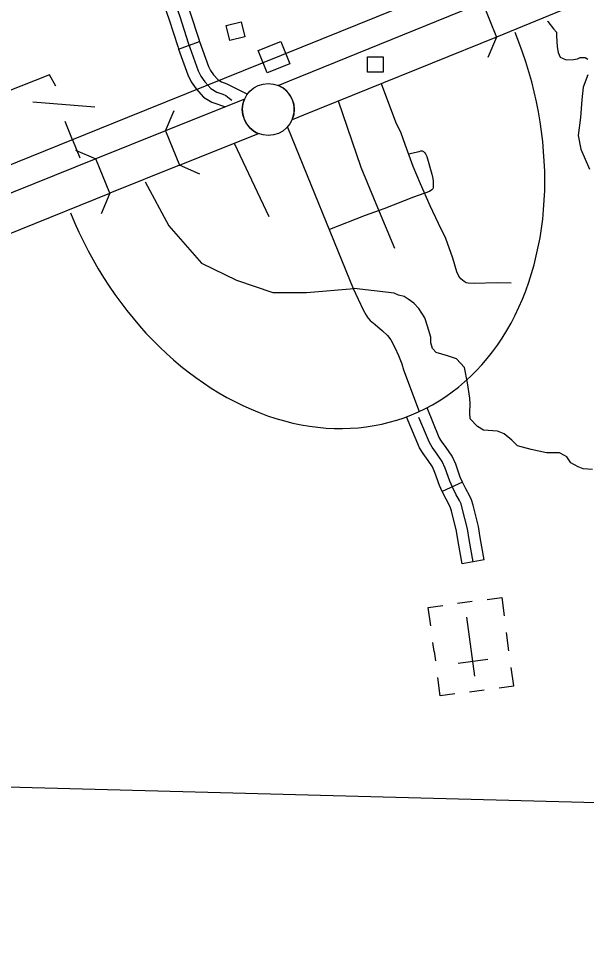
# Model space of a CAD drawing. Extents: x 1084508 to 1142749, y 1057638 to 1093403.
# Drawn here: x 1117857 to 1119057, y 1079113 to 1081101 of the extents above; entities that cross this region are included whole.
import ezdxf

# ---------------------------------------------------------------- set-up
doc = ezdxf.new("R2010")
doc.units = 0
for name, color, linetype in [('Level 15', 7, 'Continuous'), ('Level 24', 7, 'Continuous'), ('Level 32', 7, 'Continuous'), ('Level 35', 7, 'Continuous'), ('Level 37', 7, 'Continuous'), ('Level 40', 7, 'Continuous'), ('Level 43', 7, 'Continuous'), ('Level 5', 7, 'Continuous'), ('Level 56', 7, 'Continuous'), ('Level 57', 7, 'Continuous'), ('Level 63', 7, 'Continuous')]:
    doc.layers.add(name, color=color, linetype=linetype)

msp = doc.modelspace()

# ---------------------------------------------------------------- linework, layer by layer
at = {"layer": 'Level 15'}
for p, q in [((1118837.6, 1081135.2), (1118867.1, 1081062.5)), ((1118167.2, 1080864), (1118196.5, 1080791.3)), ((1118049.4, 1080732), (1118020.1, 1080804.8))]:
    msp.add_line(p, q, dxfattribs=at)
for points in [[(1118405.4, 1080960), (1118429.4, 1080969.7), (1118837.6, 1081135.2)], [(1119020.2, 1081124.6), (1118867.1, 1081062.5)], [(1118867.1, 1081062.5), (1118458.8, 1080896.9), (1118434.8, 1080887.2)], [(1118334.1, 1080931.3), (1118167.2, 1080864)], [(1118167.2, 1080864), (1118020.1, 1080804.8)], [(1118196.5, 1080791.3), (1118363.4, 1080858.5)], [(1118020.1, 1080804.8), (1117454.8, 1080577.1), (1116519.3, 1080199.4), (1116394.7, 1080147.6), (1116308.1, 1080104.8), (1116151.2, 1080024.8), (1116076, 1079990.7), (1115983.7, 1079954.5), (1115857.6, 1079915.5), (1115726, 1079874.6), (1115624.4, 1079837.7), (1114621, 1079433.2), (1113651.5, 1079041.6), (1112659, 1078640), (1111665.4, 1078240.4), (1110770, 1077877.8), (1110703.6, 1077845.6), (1110619.8, 1077801.6), (1110387, 1077693.4)], [(1118196.5, 1080791.3), (1118049.4, 1080732)], [(1110420, 1077622.2), (1110654.6, 1077731.3), (1110738.9, 1077775.5), (1110801.9, 1077806.1), (1111694.8, 1078167.6), (1112688.3, 1078567.2), (1113680.9, 1078968.8), (1114650.4, 1079360.4), (1115652.5, 1079764.4), (1115751, 1079800.2), (1115880.8, 1079840.5), (1116009.6, 1079880.4), (1116106.5, 1079918.4), (1116185.3, 1079954.1), (1116343.3, 1080034.7), (1116427.2, 1080076.1), (1116549, 1080126.8), (1117484.2, 1080504.3), (1118049.4, 1080732)]]:
    msp.add_lwpolyline(points, dxfattribs=at)
for start, end in [(336.358, 67.5275), (156.358, 247.5274)]:
    msp.add_arc((1118384.4, 1080909.3), 54.9, start, end, dxfattribs=at)
at = {"layer": 'Level 24'}
msp.add_circle((1118384.4, 1080909.3), 54.9, dxfattribs=at)
at = {"layer": 'Level 32'}
for p, q in [((1118194.9, 1081037), (1118239.3, 1081052.7)), ((1118794.9, 1080121), (1118752.1, 1080101.4)), ((1118840.9, 1079957), (1118794.6, 1079948.5))]:
    msp.add_line(p, q, dxfattribs=at)
for points in [[(1118146.9, 1081197.7), (1118154.8, 1081166.6), (1118163.8, 1081130.9), (1118174.7, 1081098.6), (1118192.9, 1081042.7), (1118194.9, 1081037)], [(1118169.7, 1081203.5), (1118177.6, 1081172.4), (1118186.4, 1081137.6), (1118197.1, 1081106), (1118215.2, 1081050.3), (1118236.1, 1080991.3), (1118241.6, 1080979.7), (1118250.5, 1080967.6), (1118263, 1080953.9), (1118275.5, 1080946), (1118288.1, 1080941.8), (1118294.6, 1080938.5), (1118302, 1080933.4), (1118307.1, 1080928.8)], [(1118192.5, 1081209.3), (1118200.4, 1081178.2), (1118209, 1081144.2), (1118219.4, 1081113.4), (1118237.5, 1081057.8), (1118239.3, 1081052.7)], [(1118194.9, 1081037), (1118214.3, 1080982.2), (1118221.4, 1080967.5), (1118232.2, 1080952.7), (1118247.7, 1080935.6), (1118265.4, 1080924.5), (1118293.8, 1080915)], [(1118239.3, 1081052.7), (1118257.8, 1081000.3), (1118261.9, 1080991.8), (1118268.7, 1080982.5), (1118278.2, 1080972.1), (1118285.7, 1080967.4), (1118297.1, 1080963.6), (1118340.3, 1080942)], [(1118897.6, 1080542.3), (1118868.3, 1080543), (1118820, 1080541.6), (1118807.1, 1080542.1), (1118802.7, 1080543.1), (1118798.3, 1080545.6), (1118791.8, 1080551), (1118787.6, 1080557.2), (1118783, 1080565.8), (1118774.6, 1080594.6), (1118759.5, 1080636.4), (1118744, 1080668.5), (1118726.6, 1080705.9), (1118706.2, 1080752.1), (1118690.6, 1080788.7), (1118674.1, 1080835.3), (1118665.1, 1080859), (1118653.9, 1080882.2), (1118623.5, 1080963.7)], [(1118651.7, 1080615.2), (1118612.3, 1080709.5), (1118580.7, 1080786.5), (1118532.9, 1080927)], [(1118425, 1080872.2), (1118564.1, 1080531.1), (1118585.3, 1080485.4), (1118591.4, 1080474.3), (1118594.7, 1080469), (1118600, 1080463), (1118610.3, 1080454.4), (1118626.2, 1080441.5), (1118636.8, 1080431.2), (1118643.4, 1080422.2), (1118651.7, 1080406), (1118660, 1080388.8), (1118666.9, 1080371.6), (1118670.6, 1080358.6), (1118703.7, 1080270.7)], [(1118312.5, 1080838), (1118385.5, 1080682.7)], [(1118681.2, 1080815.3), (1118703.6, 1080820.7), (1118707.1, 1080821.5), (1118709.7, 1080821.5), (1118712.4, 1080820.7), (1118715, 1080818.4), (1118717, 1080815.7), (1118719.4, 1080809.8), (1118730, 1080772.5), (1118732, 1080763.5), (1118732.8, 1080756.7), (1118733.3, 1080746.5), (1118732.9, 1080743.1), (1118732, 1080741.4), (1118730.2, 1080739.4), (1118725.2, 1080736), (1118691.4, 1080723.6), (1118628.8, 1080699), (1118589.4, 1080684.8), (1118513.5, 1080655.3)], [(1118752.1, 1080101.4), (1118746.1, 1080114.4), (1118736.7, 1080142.1), (1118731.8, 1080153.4), (1118722.2, 1080167.2), (1118711.7, 1080181.9), (1118704, 1080194.1), (1118676.9, 1080259.5)], [(1118794.9, 1080121), (1118789.9, 1080131.8), (1118780.7, 1080159.2), (1118773.1, 1080176.4), (1118760.7, 1080194.3), (1118750.8, 1080208.2), (1118746, 1080215.8), (1118720, 1080278.7)], [(1118817.8, 1079952.8), (1118809.1, 1080000.1), (1118805.5, 1080022.7), (1118794.6, 1080066.7), (1118791.9, 1080075.4), (1118788.6, 1080082.6), (1118781.2, 1080096.3), (1118773.6, 1080110.9), (1118768, 1080123.1), (1118758.7, 1080150.6), (1118752.4, 1080164.9), (1118741.5, 1080180.8), (1118731.2, 1080195), (1118725, 1080204.9), (1118703, 1080258)], [(1118840.9, 1079957), (1118832.3, 1080004.1), (1118828.6, 1080027.4), (1118817.3, 1080073), (1118814, 1080083.7), (1118809.7, 1080093.1), (1118802, 1080107.3), (1118794.8, 1080121.2), (1118794.9, 1080121)], [(1118794.6, 1079948.5), (1118785.9, 1079996.2), (1118782.4, 1080018), (1118771.9, 1080060.4), (1118769.9, 1080067), (1118767.5, 1080072.2), (1118760.4, 1080085.2), (1118752.5, 1080100.5), (1118752.1, 1080101.4)]]:
    msp.add_lwpolyline(points, dxfattribs=at)
at = {"layer": 'Level 35'}
for points in [[(1118974.6, 1081095.7), (1118975.3, 1081095.4), (1118987.5, 1081080), (1118993.8, 1081072.6), (1118993.8, 1081065.2), (1118994.9, 1081042), (1118997, 1081029.8), (1119001.2, 1081019.7), (1119013.9, 1081014.4), (1119014.5, 1081014.4), (1119029.8, 1081015), (1119038.3, 1081016.6), (1119044.1, 1081019.2), (1119054.7, 1081019.2), (1119059.9, 1081016)], [(1119059.9, 1080982.7), (1119049.9, 1080956.8), (1119047.2, 1080929.8), (1119044.6, 1080892.2), (1119039.8, 1080854.4), (1119045.1, 1080825.3), (1119063.6, 1080783)], [(1118124, 1080756.4), (1118174.2, 1080663.2), (1118243.4, 1080584.4), (1118317.4, 1080548.6), (1118393.8, 1080522.3), (1118465.4, 1080522.3), (1118566, 1080530.5)], [(1119069.9, 1080148.3), (1119050.5, 1080149.5), (1119039.3, 1080153.7), (1119023.9, 1080162.1), (1119015.5, 1080174.7), (1119010.6, 1080177.5), (1119000.1, 1080183.1), (1118987.5, 1080183.1), (1118972.8, 1080183.1), (1118939.9, 1080190.1), (1118911.2, 1080197.8), (1118899.3, 1080210.4), (1118883.3, 1080223.7), (1118869.3, 1080229.3), (1118839.2, 1080231.4), (1118826.6, 1080239.1), (1118811.2, 1080255.2), (1118810.5, 1080268.5), (1118811.2, 1080286.7), (1118810.5, 1080298.6), (1118805.6, 1080331.5), (1118799.3, 1080363.7), (1118782.5, 1080381.9), (1118763.6, 1080388.2), (1118739.1, 1080395.2), (1118731.4, 1080403.6), (1118727.9, 1080416.2), (1118727.9, 1080428.1), (1118720.9, 1080451.2), (1118715.2, 1080468.8), (1118702.9, 1080488.8), (1118692.1, 1080500), (1118680.2, 1080508.4), (1118671.4, 1080514), (1118659.6, 1080516.8), (1118650.8, 1080520.6), (1118566, 1080530.5)]]:
    msp.add_lwpolyline(points, dxfattribs=at)
at = {"layer": 'Level 37'}
for points in [[(1118867.1, 1081062.5), (1118848.7, 1081019.1)], [(1118167.2, 1080864), (1118185.6, 1080907.4)], [(1117976.8, 1080823.2), (1118020.1, 1080804.8)], [(1118239.8, 1080772.8), (1118196.5, 1080791.3)], [(1118049.4, 1080732), (1118031, 1080688.7)]]:
    msp.add_lwpolyline(points, dxfattribs=at)
at = {"layer": 'Level 40'}
for q in [(1117955.1, 1080883.7), (1117986.1, 1080806.9)]:
    msp.add_line((1117970.6, 1080845.3), q, dxfattribs=at)
msp.add_lwpolyline([(1121400, 1082230.5), (1120947.6, 1082048.6), (1120536.9, 1081881.6), (1120219.3, 1081753.5), (1119811.4, 1081587.9), (1119379.8, 1081414.4), (1118952.7, 1081242.7), (1118535.5, 1081073.6), (1118086.9, 1080892.2), (1117648.9, 1080715.7), (1117201.2, 1080536.1), (1116766.6, 1080359.5), (1116349.4, 1080191.7), (1115917.9, 1080017.8), (1115490.3, 1079843.8), (1115046.9, 1079665.1), (1114614.5, 1079490.3), (1114164.2, 1079308.5), (1113746.2, 1079140.3)], dxfattribs=at)
msp.add_lwpolyline([(1121400, 1082230.5), (1120947.6, 1082048.6), (1120536.9, 1081881.6), (1120219.3, 1081753.5), (1119811.4, 1081587.9), (1119379.8, 1081414.4), (1118952.7, 1081242.7), (1118535.5, 1081073.6), (1118086.9, 1080892.2), (1117648.9, 1080715.7), (1117201.2, 1080536.1), (1116766.6, 1080359.5), (1116349.4, 1080191.7), (1115917.9, 1080017.8), (1115490.3, 1079843.8), (1115046.9, 1079665.1), (1114614.5, 1079490.3), (1114164.2, 1079308.5), (1113746.2, 1079140.3)], dxfattribs=at)
msp.add_lwpolyline([(1118382.4, 1080986.5), (1118363.2, 1081034), (1118410.7, 1081053.2), (1118429.9, 1081005.7)], close=True, dxfattribs=at)
at = {"layer": 'Level 43'}
for points in [[(1117935.5, 1080958.5), (1117922.1, 1080982.8), (1117386.1, 1080771.4), (1117228.6, 1080708.9), (1116909.9, 1080583.3), (1116756.3, 1080517.9), (1116622.9, 1080464.8), (1116323.4, 1080343), (1115987.6, 1080205.1), (1115821.1, 1080137.3)], [(1118017.5, 1080914), (1117886.9, 1080924.9)]]:
    msp.add_lwpolyline(points, dxfattribs=at)
at = {"layer": 'Level 5'}
msp.add_lwpolyline([(1117513.9, 1079486), (1119130.9, 1079442.9)], dxfattribs=at)
at = {"layer": 'Level 56'}
for points in [[(1118303.3, 1081054.8), (1118295.4, 1081086.5), (1118327.2, 1081094.4), (1118335.1, 1081062.7)], [(1118594.4, 1080988), (1118594.4, 1081020.7), (1118627.1, 1081020.7), (1118627.1, 1080988)]]:
    msp.add_lwpolyline(points, close=True, dxfattribs=at)
at = {"layer": 'Level 57'}
for p, q in [((1118815.7, 1079869), (1118784.6, 1079864.7)), ((1118821.4, 1079711.4), (1118804.5, 1079835.8)), ((1118893.3, 1079765), (1118888, 1079803.8)), ((1118735.2, 1079763), (1118732.5, 1079782.7)), ((1118735.2, 1079763), (1118737.8, 1079743.8)), ((1118813, 1079773.6), (1118813, 1079773.6)), ((1118813, 1079773.6), (1118813, 1079773.6)), ((1118848.3, 1079746.7), (1118785.8, 1079738.2)), ((1118809.9, 1079678.1), (1118841, 1079682.3))]:
    msp.add_line(p, q, dxfattribs=at)
for points in [[(1118846.9, 1079873.2), (1118878, 1079877.4), (1118883.3, 1079838.6)], [(1118727.8, 1079817.4), (1118722.5, 1079856.3), (1118753.6, 1079860.5)], [(1118872.3, 1079686.6), (1118903.4, 1079690.8), (1118898.1, 1079729.7)], [(1118779, 1079673.9), (1118747.9, 1079669.7), (1118742.6, 1079708.6)]]:
    msp.add_lwpolyline(points, dxfattribs=at)
at = {"layer": 'Level 63'}
msp.add_ellipse((1118436.2, 1080881.5), major_axis=(250.9, -618), ratio=0.760753, start_param=4.712389, end_param=7.853982, dxfattribs=at)

doc.saveas('drawing.dxf')
